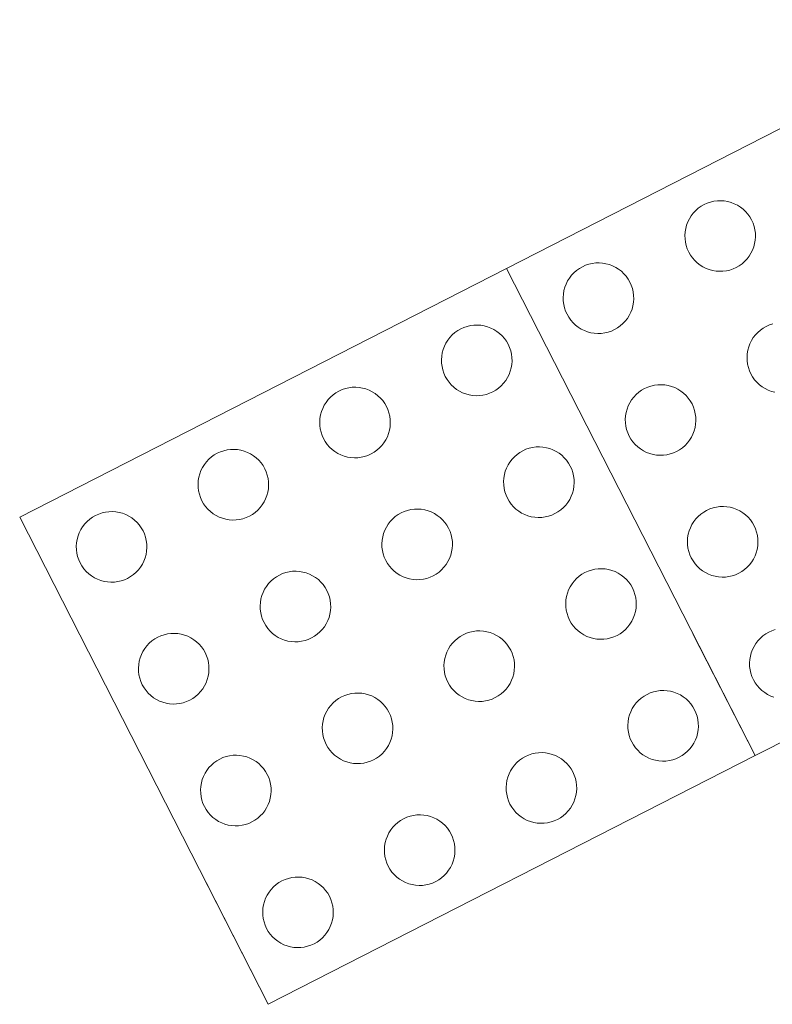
# Model space of a CAD drawing. Header units: metres. Extents: x 538891 to 1080079, y 6588829 to 13178720.
# Tile 623 of 656: x 540253.079 to 540253.561, y 6589314.692 to 6589315.322. Entities that reach past the tile are written whole.
import ezdxf

# ---------------------------------------------------------------- set-up
doc = ezdxf.new("R2010")
doc.units = ezdxf.units.M
doc.header["$LTSCALE"] = 0.4
doc.layers.add('KINO_VÄIKEEHITISED', color=7, linetype='Continuous')

msp = doc.modelspace()

# ---------------------------------------------------------------- linework, layer by layer
at = {"layer": 'KINO_VÄIKEEHITISED', "color": 56, "linetype": 'Continuous', "lineweight": 5, "true_color": 0x808000}
for p, q in [((540253.70221, 6589315.32244), (540253.39047, 6589315.16333)), ((540253.39047, 6589315.16333), (540253.07873, 6589315.00421)), ((540253.54958, 6589314.85158), (540253.39047, 6589315.16333)), ((540253.39047, 6589315.16333), (540253.54958, 6589314.85158)), ((540253.54958, 6589314.85158), (540253.86132, 6589315.0107)), ((540253.07873, 6589315.00421), (540253.23784, 6589314.69247)), ((540253.5098, 6589314.92952), (540253.54958, 6589314.85158)), ((540253.23784, 6589314.69247), (540253.54958, 6589314.85158)), ((540253.19806, 6589314.77041), (540253.23784, 6589314.69247))]:
    msp.add_line(p, q, dxfattribs=at)
at = {"layer": 'KINO_VÄIKEEHITISED', "color": 56, "linetype": 'Continuous', "lineweight": 5, "true_color": 0x808000, "flags": 128}
for points in [[(540253.54739, 6589315.1943), (540253.5483, 6589315.19228), (540253.549, 6589315.19017), (540253.5495, 6589315.18801), (540253.54978, 6589315.18581), (540253.54985, 6589315.1836), (540253.5497, 6589315.18139), (540253.54933, 6589315.1792), (540253.54875, 6589315.17706), (540253.54797, 6589315.17499), (540253.54698, 6589315.173), (540253.54581, 6589315.17112), (540253.54445, 6589315.16936), (540253.54293, 6589315.16775), (540253.54126, 6589315.16629), (540253.53946, 6589315.165), (540253.53753, 6589315.1639), (540253.53551, 6589315.16299), (540253.53341, 6589315.16228), (540253.53125, 6589315.16179), (540253.52905, 6589315.1615), (540253.52683, 6589315.16144), (540253.52462, 6589315.16159), (540253.52243, 6589315.16195), (540253.52029, 6589315.16253), (540253.51822, 6589315.16332), (540253.51623, 6589315.1643), (540253.51435, 6589315.16548), (540253.5126, 6589315.16683), (540253.51098, 6589315.16835), (540253.50953, 6589315.17003), (540253.50824, 6589315.17183), (540253.50714, 6589315.17375), (540253.50623, 6589315.17578), (540253.50552, 6589315.17788), (540253.50502, 6589315.18004), (540253.50474, 6589315.18224), (540253.50467, 6589315.18445), (540253.50482, 6589315.18667), (540253.50519, 6589315.18885), (540253.50577, 6589315.19099), (540253.50655, 6589315.19307), (540253.50754, 6589315.19505), (540253.50871, 6589315.19693), (540253.51007, 6589315.19869), (540253.51159, 6589315.2003), (540253.51326, 6589315.20176), (540253.51507, 6589315.20305), (540253.51699, 6589315.20415), (540253.51901, 6589315.20506), (540253.52111, 6589315.20577), (540253.52327, 6589315.20627), (540253.52547, 6589315.20655), (540253.52769, 6589315.20662), (540253.5299, 6589315.20647), (540253.53209, 6589315.2061), (540253.53423, 6589315.20552), (540253.5363, 6589315.20473), (540253.53829, 6589315.20375), (540253.54017, 6589315.20257), (540253.54192, 6589315.20122), (540253.54354, 6589315.1997), (540253.545, 6589315.19803), (540253.54628, 6589315.19622)], [(540253.46945, 6589315.15452), (540253.47036, 6589315.1525), (540253.47107, 6589315.1504), (540253.47157, 6589315.14824), (540253.47185, 6589315.14604), (540253.47192, 6589315.14382), (540253.47177, 6589315.14161), (540253.4714, 6589315.13942), (540253.47082, 6589315.13728), (540253.47003, 6589315.13521), (540253.46905, 6589315.13322), (540253.46787, 6589315.13134), (540253.46652, 6589315.12959), (540253.465, 6589315.12797), (540253.46333, 6589315.12651), (540253.46152, 6589315.12523), (540253.4596, 6589315.12412), (540253.45757, 6589315.12321), (540253.45547, 6589315.12251), (540253.45331, 6589315.12201), (540253.45111, 6589315.12172), (540253.4489, 6589315.12166), (540253.44668, 6589315.12181), (540253.4445, 6589315.12217), (540253.44236, 6589315.12275), (540253.44028, 6589315.12354), (540253.4383, 6589315.12453), (540253.43642, 6589315.1257), (540253.43466, 6589315.12706), (540253.43305, 6589315.12858), (540253.43159, 6589315.13025), (540253.4303, 6589315.13205), (540253.4292, 6589315.13398), (540253.42829, 6589315.136), (540253.42758, 6589315.1381), (540253.42708, 6589315.14026), (540253.4268, 6589315.14246), (540253.42673, 6589315.14468), (540253.42688, 6589315.14689), (540253.42725, 6589315.14907), (540253.42783, 6589315.15122), (540253.42862, 6589315.15329), (540253.4296, 6589315.15527), (540253.43078, 6589315.15715), (540253.43213, 6589315.15891), (540253.43365, 6589315.16052), (540253.43532, 6589315.16198), (540253.43713, 6589315.16327), (540253.43905, 6589315.16437), (540253.44108, 6589315.16528), (540253.44318, 6589315.16599), (540253.44534, 6589315.16649), (540253.44754, 6589315.16677), (540253.44975, 6589315.16684), (540253.45197, 6589315.16669), (540253.45415, 6589315.16632), (540253.45629, 6589315.16574), (540253.45837, 6589315.16496), (540253.46035, 6589315.16397), (540253.46223, 6589315.16279), (540253.46399, 6589315.16144), (540253.4656, 6589315.15992), (540253.46706, 6589315.15825), (540253.46835, 6589315.15644)], [(540253.39151, 6589315.11474), (540253.39242, 6589315.11272), (540253.39313, 6589315.11062), (540253.39363, 6589315.10846), (540253.39391, 6589315.10626), (540253.39398, 6589315.10404), (540253.39383, 6589315.10183), (540253.39346, 6589315.09964), (540253.39288, 6589315.0975), (540253.3921, 6589315.09543), (540253.39111, 6589315.09344), (540253.38994, 6589315.09156), (540253.38858, 6589315.08981), (540253.38706, 6589315.08819), (540253.38539, 6589315.08673), (540253.38358, 6589315.08545), (540253.38166, 6589315.08434), (540253.37964, 6589315.08343), (540253.37754, 6589315.08273), (540253.37538, 6589315.08223), (540253.37318, 6589315.08195), (540253.37096, 6589315.08188), (540253.36875, 6589315.08203), (540253.36656, 6589315.0824), (540253.36442, 6589315.08298), (540253.36235, 6589315.08376), (540253.36036, 6589315.08475), (540253.35848, 6589315.08592), (540253.35673, 6589315.08728), (540253.35511, 6589315.0888), (540253.35366, 6589315.09047), (540253.35237, 6589315.09227), (540253.35126, 6589315.0942), (540253.35035, 6589315.09622), (540253.34965, 6589315.09832), (540253.34915, 6589315.10048), (540253.34887, 6589315.10268), (540253.3488, 6589315.1049), (540253.34895, 6589315.10711), (540253.34932, 6589315.1093), (540253.3499, 6589315.11144), (540253.35068, 6589315.11351), (540253.35167, 6589315.1155), (540253.35284, 6589315.11738), (540253.3542, 6589315.11913), (540253.35572, 6589315.12075), (540253.35739, 6589315.1222), (540253.35919, 6589315.12349), (540253.36112, 6589315.12459), (540253.36314, 6589315.1255), (540253.36524, 6589315.12621), (540253.3674, 6589315.12671), (540253.3696, 6589315.12699), (540253.37182, 6589315.12706), (540253.37403, 6589315.12691), (540253.37622, 6589315.12654), (540253.37836, 6589315.12596), (540253.38043, 6589315.12518), (540253.38242, 6589315.12419), (540253.3843, 6589315.12302), (540253.38605, 6589315.12166), (540253.38767, 6589315.12014), (540253.38912, 6589315.11847), (540253.39041, 6589315.11666)], [(540253.31358, 6589315.07496), (540253.31449, 6589315.07294), (540253.3152, 6589315.07084), (540253.31569, 6589315.06868), (540253.31598, 6589315.06648), (540253.31605, 6589315.06426), (540253.31589, 6589315.06205), (540253.31553, 6589315.05986), (540253.31495, 6589315.05772), (540253.31416, 6589315.05565), (540253.31318, 6589315.05366), (540253.312, 6589315.05178), (540253.31065, 6589315.05003), (540253.30913, 6589315.04841), (540253.30745, 6589315.04696), (540253.30565, 6589315.04567), (540253.30373, 6589315.04457), (540253.3017, 6589315.04366), (540253.2996, 6589315.04295), (540253.29744, 6589315.04245), (540253.29524, 6589315.04217), (540253.29303, 6589315.0421), (540253.29081, 6589315.04225), (540253.28863, 6589315.04262), (540253.28649, 6589315.0432), (540253.28441, 6589315.04398), (540253.28243, 6589315.04497), (540253.28055, 6589315.04615), (540253.27879, 6589315.0475), (540253.27718, 6589315.04902), (540253.27572, 6589315.05069), (540253.27443, 6589315.0525), (540253.27333, 6589315.05442), (540253.27242, 6589315.05644), (540253.27171, 6589315.05854), (540253.27121, 6589315.0607), (540253.27093, 6589315.0629), (540253.27086, 6589315.06512), (540253.27101, 6589315.06733), (540253.27138, 6589315.06952), (540253.27196, 6589315.07166), (540253.27275, 6589315.07373), (540253.27373, 6589315.07572), (540253.27491, 6589315.0776), (540253.27626, 6589315.07935), (540253.27778, 6589315.08097), (540253.27945, 6589315.08243), (540253.28126, 6589315.08371), (540253.28318, 6589315.08482), (540253.2852, 6589315.08573), (540253.28731, 6589315.08643), (540253.28947, 6589315.08693), (540253.29167, 6589315.08722), (540253.29388, 6589315.08728), (540253.29609, 6589315.08713), (540253.29828, 6589315.08676), (540253.30042, 6589315.08618), (540253.30249, 6589315.0854), (540253.30448, 6589315.08441), (540253.30636, 6589315.08324), (540253.30812, 6589315.08188), (540253.30973, 6589315.08036), (540253.31119, 6589315.07869), (540253.31248, 6589315.07689)], [(540253.50923, 6589315.07658), (540253.51014, 6589315.07456), (540253.51085, 6589315.07246), (540253.51134, 6589315.0703), (540253.51163, 6589315.0681), (540253.51169, 6589315.06588), (540253.51154, 6589315.06367), (540253.51118, 6589315.06149), (540253.5106, 6589315.05935), (540253.50981, 6589315.05727), (540253.50883, 6589315.05529), (540253.50765, 6589315.05341), (540253.50629, 6589315.05165), (540253.50478, 6589315.05004), (540253.5031, 6589315.04858), (540253.5013, 6589315.04729), (540253.49938, 6589315.04619), (540253.49735, 6589315.04528), (540253.49525, 6589315.04457), (540253.49309, 6589315.04407), (540253.49089, 6589315.04379), (540253.48868, 6589315.04372), (540253.48646, 6589315.04387), (540253.48428, 6589315.04424), (540253.48214, 6589315.04482), (540253.48006, 6589315.0456), (540253.47808, 6589315.04659), (540253.4762, 6589315.04777), (540253.47444, 6589315.04912), (540253.47283, 6589315.05064), (540253.47137, 6589315.05231), (540253.47008, 6589315.05412), (540253.46898, 6589315.05604), (540253.46807, 6589315.05806), (540253.46736, 6589315.06016), (540253.46686, 6589315.06232), (540253.46658, 6589315.06452), (540253.46651, 6589315.06674), (540253.46666, 6589315.06895), (540253.46703, 6589315.07114), (540253.46761, 6589315.07328), (540253.4684, 6589315.07535), (540253.46938, 6589315.07734), (540253.47056, 6589315.07922), (540253.47191, 6589315.08097), (540253.47343, 6589315.08259), (540253.4751, 6589315.08405), (540253.47691, 6589315.08533), (540253.47883, 6589315.08644), (540253.48085, 6589315.08735), (540253.48296, 6589315.08805), (540253.48512, 6589315.08855), (540253.48731, 6589315.08884), (540253.48953, 6589315.0889), (540253.49174, 6589315.08875), (540253.49393, 6589315.08839), (540253.49607, 6589315.08781), (540253.49814, 6589315.08702), (540253.50013, 6589315.08603), (540253.50201, 6589315.08486), (540253.50377, 6589315.0835), (540253.50538, 6589315.08198), (540253.50684, 6589315.08031), (540253.50812, 6589315.07851)], [(540253.43129, 6589315.03681), (540253.4322, 6589315.03478), (540253.43291, 6589315.03268), (540253.43341, 6589315.03052), (540253.43369, 6589315.02832), (540253.43376, 6589315.02611), (540253.43361, 6589315.02389), (540253.43324, 6589315.02171), (540253.43266, 6589315.01957), (540253.43188, 6589315.01749), (540253.43089, 6589315.01551), (540253.42971, 6589315.01363), (540253.42836, 6589315.01187), (540253.42684, 6589315.01026), (540253.42517, 6589315.0088), (540253.42336, 6589315.00751), (540253.42144, 6589315.00641), (540253.41942, 6589315.0055), (540253.41732, 6589315.00479), (540253.41516, 6589315.00429), (540253.41296, 6589315.00401), (540253.41074, 6589315.00394), (540253.40853, 6589315.00409), (540253.40634, 6589315.00446), (540253.4042, 6589315.00504), (540253.40213, 6589315.00583), (540253.40014, 6589315.00681), (540253.39826, 6589315.00799), (540253.39651, 6589315.00934), (540253.39489, 6589315.01086), (540253.39343, 6589315.01253), (540253.39215, 6589315.01434), (540253.39104, 6589315.01626), (540253.39013, 6589315.01828), (540253.38943, 6589315.02039), (540253.38893, 6589315.02255), (540253.38864, 6589315.02475), (540253.38858, 6589315.02696), (540253.38873, 6589315.02917), (540253.38909, 6589315.03136), (540253.38967, 6589315.0335), (540253.39046, 6589315.03557), (540253.39145, 6589315.03756), (540253.39262, 6589315.03944), (540253.39398, 6589315.0412), (540253.3955, 6589315.04281), (540253.39717, 6589315.04427), (540253.39897, 6589315.04556), (540253.4009, 6589315.04666), (540253.40292, 6589315.04757), (540253.40502, 6589315.04828), (540253.40718, 6589315.04877), (540253.40938, 6589315.04906), (540253.4116, 6589315.04912), (540253.41381, 6589315.04897), (540253.41599, 6589315.04861), (540253.41814, 6589315.04803), (540253.42021, 6589315.04724), (540253.42219, 6589315.04626), (540253.42407, 6589315.04508), (540253.42583, 6589315.04373), (540253.42744, 6589315.04221), (540253.4289, 6589315.04053), (540253.43019, 6589315.03873)], [(540253.23564, 6589315.03518), (540253.23655, 6589315.03316), (540253.23726, 6589315.03106), (540253.23776, 6589315.0289), (540253.23804, 6589315.0267), (540253.23811, 6589315.02448), (540253.23796, 6589315.02227), (540253.23759, 6589315.02009), (540253.23701, 6589315.01795), (540253.23623, 6589315.01587), (540253.23524, 6589315.01389), (540253.23406, 6589315.01201), (540253.23271, 6589315.01025), (540253.23119, 6589315.00864), (540253.22952, 6589315.00718), (540253.22771, 6589315.00589), (540253.22579, 6589315.00479), (540253.22377, 6589315.00388), (540253.22167, 6589315.00317), (540253.21951, 6589315.00267), (540253.21731, 6589315.00239), (540253.21509, 6589315.00232), (540253.21288, 6589315.00247), (540253.21069, 6589315.00284), (540253.20855, 6589315.00342), (540253.20648, 6589315.00421), (540253.20449, 6589315.00519), (540253.20261, 6589315.00637), (540253.20086, 6589315.00772), (540253.19924, 6589315.00924), (540253.19778, 6589315.01091), (540253.1965, 6589315.01272), (540253.19539, 6589315.01464), (540253.19448, 6589315.01666), (540253.19378, 6589315.01876), (540253.19328, 6589315.02093), (540253.19299, 6589315.02312), (540253.19293, 6589315.02534), (540253.19308, 6589315.02755), (540253.19345, 6589315.02974), (540253.19402, 6589315.03188), (540253.19481, 6589315.03395), (540253.1958, 6589315.03594), (540253.19697, 6589315.03782), (540253.19833, 6589315.03957), (540253.19985, 6589315.04119), (540253.20152, 6589315.04265), (540253.20332, 6589315.04393), (540253.20525, 6589315.04504), (540253.20727, 6589315.04595), (540253.20937, 6589315.04666), (540253.21153, 6589315.04715), (540253.21373, 6589315.04744), (540253.21595, 6589315.0475), (540253.21816, 6589315.04735), (540253.22035, 6589315.04699), (540253.22249, 6589315.04641), (540253.22456, 6589315.04562), (540253.22655, 6589315.04463), (540253.22843, 6589315.04346), (540253.23018, 6589315.0421), (540253.2318, 6589315.04058), (540253.23325, 6589315.03891), (540253.23454, 6589315.03711)], [(540253.54901, 6589314.99865), (540253.54992, 6589314.99663), (540253.55062, 6589314.99453), (540253.55112, 6589314.99236), (540253.55141, 6589314.99017), (540253.55147, 6589314.98795), (540253.55132, 6589314.98574), (540253.55096, 6589314.98355), (540253.55038, 6589314.98141), (540253.54959, 6589314.97934), (540253.5486, 6589314.97735), (540253.54743, 6589314.97547), (540253.54607, 6589314.97371), (540253.54455, 6589314.9721), (540253.54288, 6589314.97064), (540253.54108, 6589314.96936), (540253.53915, 6589314.96825), (540253.53713, 6589314.96734), (540253.53503, 6589314.96663), (540253.53287, 6589314.96614), (540253.53067, 6589314.96585), (540253.52845, 6589314.96579), (540253.52624, 6589314.96594), (540253.52405, 6589314.9663), (540253.52191, 6589314.96688), (540253.51984, 6589314.96767), (540253.51786, 6589314.96866), (540253.51598, 6589314.96983), (540253.51422, 6589314.97119), (540253.51261, 6589314.97271), (540253.51115, 6589314.97438), (540253.50986, 6589314.97618), (540253.50876, 6589314.9781), (540253.50785, 6589314.98013), (540253.50714, 6589314.98223), (540253.50664, 6589314.98439), (540253.50636, 6589314.98659), (540253.50629, 6589314.9888), (540253.50644, 6589314.99102), (540253.50681, 6589314.9932), (540253.50739, 6589314.99534), (540253.50817, 6589314.99742), (540253.50916, 6589314.9994), (540253.51034, 6589315.00128), (540253.51169, 6589315.00304), (540253.51321, 6589315.00465), (540253.51488, 6589315.00611), (540253.51669, 6589315.0074), (540253.51861, 6589315.0085), (540253.52063, 6589315.00941), (540253.52273, 6589315.01012), (540253.52489, 6589315.01062), (540253.52709, 6589315.0109), (540253.52931, 6589315.01097), (540253.53152, 6589315.01082), (540253.53371, 6589315.01045), (540253.53585, 6589315.00987), (540253.53792, 6589315.00908), (540253.53991, 6589315.0081), (540253.54179, 6589315.00692), (540253.54354, 6589315.00557), (540253.54516, 6589315.00405), (540253.54662, 6589315.00238), (540253.5479, 6589315.00057)], [(540253.15771, 6589314.99541), (540253.15862, 6589314.99338), (540253.15933, 6589314.99128), (540253.15982, 6589314.98912), (540253.16011, 6589314.98692), (540253.16017, 6589314.98471), (540253.16002, 6589314.98249), (540253.15966, 6589314.98031), (540253.15908, 6589314.97817), (540253.15829, 6589314.97609), (540253.15731, 6589314.97411), (540253.15613, 6589314.97223), (540253.15477, 6589314.97047), (540253.15325, 6589314.96886), (540253.15158, 6589314.9674), (540253.14978, 6589314.96611), (540253.14786, 6589314.96501), (540253.14583, 6589314.9641), (540253.14373, 6589314.96339), (540253.14157, 6589314.96289), (540253.13937, 6589314.96261), (540253.13716, 6589314.96254), (540253.13494, 6589314.96269), (540253.13276, 6589314.96306), (540253.13062, 6589314.96364), (540253.12854, 6589314.96443), (540253.12656, 6589314.96541), (540253.12468, 6589314.96659), (540253.12292, 6589314.96794), (540253.12131, 6589314.96946), (540253.11985, 6589314.97113), (540253.11856, 6589314.97294), (540253.11746, 6589314.97486), (540253.11655, 6589314.97688), (540253.11584, 6589314.97899), (540253.11534, 6589314.98115), (540253.11506, 6589314.98335), (540253.11499, 6589314.98556), (540253.11514, 6589314.98777), (540253.11551, 6589314.98996), (540253.11609, 6589314.9921), (540253.11688, 6589314.99417), (540253.11786, 6589314.99616), (540253.11904, 6589314.99804), (540253.12039, 6589314.9998), (540253.12191, 6589315.00141), (540253.12358, 6589315.00287), (540253.12539, 6589315.00416), (540253.12731, 6589315.00526), (540253.12933, 6589315.00617), (540253.13144, 6589315.00688), (540253.1336, 6589315.00737), (540253.13579, 6589315.00766), (540253.13801, 6589315.00773), (540253.14022, 6589315.00757), (540253.14241, 6589315.00721), (540253.14455, 6589315.00663), (540253.14662, 6589315.00584), (540253.14861, 6589315.00486), (540253.15049, 6589315.00368), (540253.15225, 6589315.00233), (540253.15386, 6589315.00081), (540253.15532, 6589314.99914), (540253.1566, 6589314.99733)], [(540253.35336, 6589314.99703), (540253.35427, 6589314.99501), (540253.35497, 6589314.9929), (540253.35547, 6589314.99074), (540253.35576, 6589314.98854), (540253.35582, 6589314.98633), (540253.35567, 6589314.98412), (540253.35531, 6589314.98193), (540253.35473, 6589314.97979), (540253.35394, 6589314.97772), (540253.35295, 6589314.97573), (540253.35178, 6589314.97385), (540253.35042, 6589314.97209), (540253.3489, 6589314.97048), (540253.34723, 6589314.96902), (540253.34543, 6589314.96773), (540253.3435, 6589314.96663), (540253.34148, 6589314.96572), (540253.33938, 6589314.96501), (540253.33722, 6589314.96452), (540253.33502, 6589314.96423), (540253.3328, 6589314.96416), (540253.33059, 6589314.96432), (540253.32841, 6589314.96468), (540253.32627, 6589314.96526), (540253.32419, 6589314.96605), (540253.32221, 6589314.96703), (540253.32033, 6589314.96821), (540253.31857, 6589314.96956), (540253.31696, 6589314.97108), (540253.3155, 6589314.97275), (540253.31421, 6589314.97456), (540253.31311, 6589314.97648), (540253.3122, 6589314.97851), (540253.31149, 6589314.98061), (540253.31099, 6589314.98277), (540253.31071, 6589314.98497), (540253.31064, 6589314.98718), (540253.31079, 6589314.9894), (540253.31116, 6589314.99158), (540253.31174, 6589314.99372), (540253.31253, 6589314.9958), (540253.31351, 6589314.99778), (540253.31469, 6589314.99966), (540253.31604, 6589315.00142), (540253.31756, 6589315.00303), (540253.31923, 6589315.00449), (540253.32104, 6589315.00578), (540253.32296, 6589315.00688), (540253.32498, 6589315.00779), (540253.32708, 6589315.0085), (540253.32924, 6589315.009), (540253.33144, 6589315.00928), (540253.33366, 6589315.00935), (540253.33587, 6589315.0092), (540253.33806, 6589315.00883), (540253.3402, 6589315.00825), (540253.34227, 6589315.00746), (540253.34426, 6589315.00648), (540253.34614, 6589315.0053), (540253.34789, 6589315.00395), (540253.34951, 6589315.00243), (540253.35097, 6589315.00076), (540253.35225, 6589314.99895)], [(540253.27542, 6589314.95725), (540253.27633, 6589314.95523), (540253.27704, 6589314.95313), (540253.27754, 6589314.95096), (540253.27782, 6589314.94877), (540253.27789, 6589314.94655), (540253.27774, 6589314.94434), (540253.27737, 6589314.94215), (540253.27679, 6589314.94001), (540253.276, 6589314.93794), (540253.27502, 6589314.93595), (540253.27384, 6589314.93407), (540253.27249, 6589314.93231), (540253.27097, 6589314.9307), (540253.2693, 6589314.92924), (540253.26749, 6589314.92796), (540253.26557, 6589314.92685), (540253.26355, 6589314.92594), (540253.26145, 6589314.92523), (540253.25928, 6589314.92474), (540253.25709, 6589314.92445), (540253.25487, 6589314.92439), (540253.25266, 6589314.92454), (540253.25047, 6589314.9249), (540253.24833, 6589314.92548), (540253.24626, 6589314.92627), (540253.24427, 6589314.92726), (540253.24239, 6589314.92843), (540253.24063, 6589314.92979), (540253.23902, 6589314.93131), (540253.23756, 6589314.93298), (540253.23628, 6589314.93478), (540253.23517, 6589314.93671), (540253.23426, 6589314.93873), (540253.23355, 6589314.94083), (540253.23306, 6589314.94299), (540253.23277, 6589314.94519), (540253.23271, 6589314.94741), (540253.23286, 6589314.94962), (540253.23322, 6589314.9518), (540253.2338, 6589314.95394), (540253.23459, 6589314.95602), (540253.23558, 6589314.958), (540253.23675, 6589314.95988), (540253.23811, 6589314.96164), (540253.23963, 6589314.96325), (540253.2413, 6589314.96471), (540253.2431, 6589314.966), (540253.24503, 6589314.9671), (540253.24705, 6589314.96801), (540253.24915, 6589314.96872), (540253.25131, 6589314.96922), (540253.25351, 6589314.9695), (540253.25573, 6589314.96957), (540253.25794, 6589314.96942), (540253.26012, 6589314.96905), (540253.26226, 6589314.96847), (540253.26434, 6589314.96768), (540253.26632, 6589314.9667), (540253.2682, 6589314.96552), (540253.26996, 6589314.96417), (540253.27157, 6589314.96265), (540253.27303, 6589314.96098), (540253.27432, 6589314.95917)], [(540253.47107, 6589314.95887), (540253.47198, 6589314.95685), (540253.47269, 6589314.95475), (540253.47319, 6589314.95259), (540253.47347, 6589314.95039), (540253.47354, 6589314.94817), (540253.47339, 6589314.94596), (540253.47302, 6589314.94377), (540253.47244, 6589314.94163), (540253.47165, 6589314.93956), (540253.47067, 6589314.93757), (540253.46949, 6589314.93569), (540253.46814, 6589314.93394), (540253.46662, 6589314.93232), (540253.46495, 6589314.93086), (540253.46314, 6589314.92958), (540253.46122, 6589314.92847), (540253.4592, 6589314.92756), (540253.45709, 6589314.92686), (540253.45493, 6589314.92636), (540253.45273, 6589314.92607), (540253.45052, 6589314.92601), (540253.44831, 6589314.92616), (540253.44612, 6589314.92653), (540253.44398, 6589314.9271), (540253.44191, 6589314.92789), (540253.43992, 6589314.92888), (540253.43804, 6589314.93005), (540253.43628, 6589314.93141), (540253.43467, 6589314.93293), (540253.43321, 6589314.9346), (540253.43192, 6589314.9364), (540253.43082, 6589314.93833), (540253.42991, 6589314.94035), (540253.4292, 6589314.94245), (540253.42871, 6589314.94461), (540253.42842, 6589314.94681), (540253.42836, 6589314.94903), (540253.42851, 6589314.95124), (540253.42887, 6589314.95343), (540253.42945, 6589314.95557), (540253.43024, 6589314.95764), (540253.43122, 6589314.95963), (540253.4324, 6589314.96151), (540253.43375, 6589314.96326), (540253.43527, 6589314.96488), (540253.43695, 6589314.96633), (540253.43875, 6589314.96762), (540253.44067, 6589314.96872), (540253.4427, 6589314.96963), (540253.4448, 6589314.97034), (540253.44696, 6589314.97084), (540253.44916, 6589314.97112), (540253.45137, 6589314.97119), (540253.45359, 6589314.97104), (540253.45577, 6589314.97067), (540253.45791, 6589314.97009), (540253.45999, 6589314.96931), (540253.46197, 6589314.96832), (540253.46385, 6589314.96714), (540253.46561, 6589314.96579), (540253.46722, 6589314.96427), (540253.46868, 6589314.9626), (540253.46997, 6589314.96079)], [(540253.19749, 6589314.91747), (540253.1984, 6589314.91545), (540253.1991, 6589314.91335), (540253.1996, 6589314.91119), (540253.19989, 6589314.90899), (540253.19995, 6589314.90677), (540253.1998, 6589314.90456), (540253.19944, 6589314.90237), (540253.19886, 6589314.90023), (540253.19807, 6589314.89816), (540253.19708, 6589314.89617), (540253.19591, 6589314.89429), (540253.19455, 6589314.89254), (540253.19303, 6589314.89092), (540253.19136, 6589314.88946), (540253.18956, 6589314.88818), (540253.18763, 6589314.88707), (540253.18561, 6589314.88616), (540253.18351, 6589314.88546), (540253.18135, 6589314.88496), (540253.17915, 6589314.88467), (540253.17693, 6589314.88461), (540253.17472, 6589314.88476), (540253.17253, 6589314.88513), (540253.17039, 6589314.8857), (540253.16832, 6589314.88649), (540253.16633, 6589314.88748), (540253.16446, 6589314.88865), (540253.1627, 6589314.89001), (540253.16108, 6589314.89153), (540253.15963, 6589314.8932), (540253.15834, 6589314.895), (540253.15724, 6589314.89693), (540253.15633, 6589314.89895), (540253.15562, 6589314.90105), (540253.15512, 6589314.90321), (540253.15484, 6589314.90541), (540253.15477, 6589314.90763), (540253.15492, 6589314.90984), (540253.15529, 6589314.91203), (540253.15587, 6589314.91417), (540253.15665, 6589314.91624), (540253.15764, 6589314.91823), (540253.15882, 6589314.92011), (540253.16017, 6589314.92186), (540253.16169, 6589314.92348), (540253.16336, 6589314.92493), (540253.16517, 6589314.92622), (540253.16709, 6589314.92732), (540253.16911, 6589314.92823), (540253.17121, 6589314.92894), (540253.17337, 6589314.92944), (540253.17557, 6589314.92972), (540253.17779, 6589314.92979), (540253.18, 6589314.92964), (540253.18219, 6589314.92927), (540253.18433, 6589314.92869), (540253.1864, 6589314.92791), (540253.18839, 6589314.92692), (540253.19027, 6589314.92574), (540253.19202, 6589314.92439), (540253.19364, 6589314.92287), (540253.1951, 6589314.9212), (540253.19638, 6589314.91939)], [(540253.39314, 6589314.91909), (540253.39405, 6589314.91707), (540253.39475, 6589314.91497), (540253.39525, 6589314.91281), (540253.39554, 6589314.91061), (540253.3956, 6589314.90839), (540253.39545, 6589314.90618), (540253.39508, 6589314.90399), (540253.3945, 6589314.90185), (540253.39372, 6589314.89978), (540253.39273, 6589314.89779), (540253.39156, 6589314.89591), (540253.3902, 6589314.89416), (540253.38868, 6589314.89254), (540253.38701, 6589314.89109), (540253.38521, 6589314.8898), (540253.38328, 6589314.88869), (540253.38126, 6589314.88779), (540253.37916, 6589314.88708), (540253.377, 6589314.88658), (540253.3748, 6589314.8863), (540253.37258, 6589314.88623), (540253.37037, 6589314.88638), (540253.36818, 6589314.88675), (540253.36604, 6589314.88733), (540253.36397, 6589314.88811), (540253.36198, 6589314.8891), (540253.3601, 6589314.89027), (540253.35835, 6589314.89163), (540253.35673, 6589314.89315), (540253.35528, 6589314.89482), (540253.35399, 6589314.89663), (540253.35289, 6589314.89855), (540253.35198, 6589314.90057), (540253.35127, 6589314.90267), (540253.35077, 6589314.90483), (540253.35049, 6589314.90703), (540253.35042, 6589314.90925), (540253.35057, 6589314.91146), (540253.35094, 6589314.91365), (540253.35152, 6589314.91579), (540253.3523, 6589314.91786), (540253.35329, 6589314.91985), (540253.35446, 6589314.92173), (540253.35582, 6589314.92348), (540253.35734, 6589314.9251), (540253.35901, 6589314.92655), (540253.36082, 6589314.92784), (540253.36274, 6589314.92895), (540253.36476, 6589314.92986), (540253.36686, 6589314.93056), (540253.36902, 6589314.93106), (540253.37122, 6589314.93134), (540253.37344, 6589314.93141), (540253.37565, 6589314.93126), (540253.37784, 6589314.93089), (540253.37998, 6589314.93031), (540253.38205, 6589314.92953), (540253.38404, 6589314.92854), (540253.38592, 6589314.92737), (540253.38767, 6589314.92601), (540253.38929, 6589314.92449), (540253.39075, 6589314.92282), (540253.39203, 6589314.92102)], [(540253.3152, 6589314.87931), (540253.31611, 6589314.87729), (540253.31682, 6589314.87519), (540253.31732, 6589314.87303), (540253.3176, 6589314.87083), (540253.31767, 6589314.86861), (540253.31752, 6589314.8664), (540253.31715, 6589314.86421), (540253.31657, 6589314.86207), (540253.31578, 6589314.86), (540253.3148, 6589314.85802), (540253.31362, 6589314.85614), (540253.31227, 6589314.85438), (540253.31075, 6589314.85276), (540253.30908, 6589314.85131), (540253.30727, 6589314.85002), (540253.30535, 6589314.84892), (540253.30333, 6589314.84801), (540253.30122, 6589314.8473), (540253.29906, 6589314.8468), (540253.29686, 6589314.84652), (540253.29465, 6589314.84645), (540253.29244, 6589314.8466), (540253.29025, 6589314.84697), (540253.28811, 6589314.84755), (540253.28603, 6589314.84833), (540253.28405, 6589314.84932), (540253.28217, 6589314.8505), (540253.28041, 6589314.85185), (540253.2788, 6589314.85337), (540253.27734, 6589314.85504), (540253.27605, 6589314.85685), (540253.27495, 6589314.85877), (540253.27404, 6589314.86079), (540253.27333, 6589314.86289), (540253.27284, 6589314.86505), (540253.27255, 6589314.86725), (540253.27248, 6589314.86947), (540253.27264, 6589314.87168), (540253.273, 6589314.87387), (540253.27358, 6589314.87601), (540253.27437, 6589314.87808), (540253.27535, 6589314.88007), (540253.27653, 6589314.88195), (540253.27788, 6589314.8837), (540253.2794, 6589314.88532), (540253.28107, 6589314.88678), (540253.28288, 6589314.88806), (540253.2848, 6589314.88917), (540253.28683, 6589314.89008), (540253.28893, 6589314.89078), (540253.29109, 6589314.89128), (540253.29329, 6589314.89157), (540253.2955, 6589314.89163), (540253.29772, 6589314.89148), (540253.2999, 6589314.89112), (540253.30204, 6589314.89054), (540253.30412, 6589314.88975), (540253.3061, 6589314.88876), (540253.30798, 6589314.88759), (540253.30974, 6589314.88623), (540253.31135, 6589314.88471), (540253.31281, 6589314.88304), (540253.3141, 6589314.88124)], [(540253.51085, 6589314.88093), (540253.51176, 6589314.87891), (540253.51247, 6589314.87681), (540253.51297, 6589314.87465), (540253.51325, 6589314.87245), (540253.51332, 6589314.87024), (540253.51316, 6589314.86802), (540253.5128, 6589314.86584), (540253.51222, 6589314.8637), (540253.51143, 6589314.86162), (540253.51045, 6589314.85964), (540253.50927, 6589314.85776), (540253.50792, 6589314.856), (540253.5064, 6589314.85439), (540253.50473, 6589314.85293), (540253.50292, 6589314.85164), (540253.501, 6589314.85054), (540253.49897, 6589314.84963), (540253.49687, 6589314.84892), (540253.49471, 6589314.84842), (540253.49251, 6589314.84814), (540253.4903, 6589314.84807), (540253.48808, 6589314.84822), (540253.4859, 6589314.84859), (540253.48376, 6589314.84917), (540253.48168, 6589314.84996), (540253.4797, 6589314.85094), (540253.47782, 6589314.85212), (540253.47606, 6589314.85347), (540253.47445, 6589314.85499), (540253.47299, 6589314.85666), (540253.4717, 6589314.85847), (540253.4706, 6589314.86039), (540253.46969, 6589314.86241), (540253.46898, 6589314.86451), (540253.46848, 6589314.86668), (540253.4682, 6589314.86887), (540253.46813, 6589314.87109), (540253.46828, 6589314.8733), (540253.46865, 6589314.87549), (540253.46923, 6589314.87763), (540253.47002, 6589314.8797), (540253.471, 6589314.88169), (540253.47218, 6589314.88357), (540253.47353, 6589314.88533), (540253.47505, 6589314.88694), (540253.47672, 6589314.8884), (540253.47853, 6589314.88968), (540253.48045, 6589314.89079), (540253.48247, 6589314.8917), (540253.48458, 6589314.89241), (540253.48674, 6589314.8929), (540253.48894, 6589314.89319), (540253.49115, 6589314.89325), (540253.49336, 6589314.8931), (540253.49555, 6589314.89274), (540253.49769, 6589314.89216), (540253.49977, 6589314.89137), (540253.50175, 6589314.89038), (540253.50363, 6589314.88921), (540253.50539, 6589314.88785), (540253.507, 6589314.88633), (540253.50846, 6589314.88466), (540253.50975, 6589314.88286)], [(540253.43291, 6589314.84116), (540253.43382, 6589314.83913), (540253.43453, 6589314.83703), (540253.43503, 6589314.83487), (540253.43531, 6589314.83267), (540253.43538, 6589314.83046), (540253.43523, 6589314.82824), (540253.43486, 6589314.82606), (540253.43428, 6589314.82392), (540253.4335, 6589314.82184), (540253.43251, 6589314.81986), (540253.43134, 6589314.81798), (540253.42998, 6589314.81622), (540253.42846, 6589314.81461), (540253.42679, 6589314.81315), (540253.42498, 6589314.81186), (540253.42306, 6589314.81076), (540253.42104, 6589314.80985), (540253.41894, 6589314.80914), (540253.41678, 6589314.80864), (540253.41458, 6589314.80836), (540253.41236, 6589314.80829), (540253.41015, 6589314.80844), (540253.40796, 6589314.80881), (540253.40582, 6589314.80939), (540253.40375, 6589314.81018), (540253.40176, 6589314.81116), (540253.39988, 6589314.81234), (540253.39813, 6589314.81369), (540253.39651, 6589314.81521), (540253.39505, 6589314.81688), (540253.39377, 6589314.81869), (540253.39266, 6589314.82061), (540253.39175, 6589314.82263), (540253.39105, 6589314.82474), (540253.39055, 6589314.8269), (540253.39027, 6589314.8291), (540253.3902, 6589314.83131), (540253.39035, 6589314.83352), (540253.39072, 6589314.83571), (540253.3913, 6589314.83785), (540253.39208, 6589314.83993), (540253.39307, 6589314.84191), (540253.39424, 6589314.84379), (540253.3956, 6589314.84555), (540253.39712, 6589314.84716), (540253.39879, 6589314.84862), (540253.40059, 6589314.84991), (540253.40252, 6589314.85101), (540253.40454, 6589314.85192), (540253.40664, 6589314.85263), (540253.4088, 6589314.85313), (540253.411, 6589314.85341), (540253.41322, 6589314.85348), (540253.41543, 6589314.85332), (540253.41762, 6589314.85296), (540253.41976, 6589314.85238), (540253.42183, 6589314.85159), (540253.42382, 6589314.85061), (540253.4257, 6589314.84943), (540253.42745, 6589314.84808), (540253.42907, 6589314.84656), (540253.43052, 6589314.84489), (540253.43181, 6589314.84308)], [(540253.23727, 6589314.83954), (540253.23818, 6589314.83751), (540253.23888, 6589314.83541), (540253.23938, 6589314.83325), (540253.23966, 6589314.83105), (540253.23973, 6589314.82884), (540253.23958, 6589314.82662), (540253.23921, 6589314.82444), (540253.23863, 6589314.8223), (540253.23785, 6589314.82022), (540253.23686, 6589314.81824), (540253.23569, 6589314.81636), (540253.23433, 6589314.8146), (540253.23281, 6589314.81299), (540253.23114, 6589314.81153), (540253.22934, 6589314.81024), (540253.22741, 6589314.80914), (540253.22539, 6589314.80823), (540253.22329, 6589314.80752), (540253.22113, 6589314.80702), (540253.21893, 6589314.80674), (540253.21671, 6589314.80667), (540253.2145, 6589314.80682), (540253.21231, 6589314.80719), (540253.21017, 6589314.80777), (540253.2081, 6589314.80856), (540253.20611, 6589314.80954), (540253.20423, 6589314.81072), (540253.20248, 6589314.81207), (540253.20086, 6589314.81359), (540253.19941, 6589314.81526), (540253.19812, 6589314.81707), (540253.19701, 6589314.81899), (540253.1961, 6589314.82101), (540253.1954, 6589314.82312), (540253.1949, 6589314.82528), (540253.19462, 6589314.82747), (540253.19455, 6589314.82969), (540253.1947, 6589314.8319), (540253.19507, 6589314.83409), (540253.19565, 6589314.83623), (540253.19643, 6589314.8383), (540253.19742, 6589314.84029), (540253.19859, 6589314.84217), (540253.19995, 6589314.84393), (540253.20147, 6589314.84554), (540253.20314, 6589314.847), (540253.20494, 6589314.84828), (540253.20687, 6589314.84939), (540253.20889, 6589314.8503), (540253.21099, 6589314.85101), (540253.21315, 6589314.8515), (540253.21535, 6589314.85179), (540253.21757, 6589314.85185), (540253.21978, 6589314.8517), (540253.22197, 6589314.85134), (540253.22411, 6589314.85076), (540253.22618, 6589314.84997), (540253.22817, 6589314.84899), (540253.23005, 6589314.84781), (540253.2318, 6589314.84645), (540253.23342, 6589314.84494), (540253.23487, 6589314.84326), (540253.23616, 6589314.84146)], [(540253.35498, 6589314.80138), (540253.35589, 6589314.79936), (540253.3566, 6589314.79725), (540253.35709, 6589314.79509), (540253.35738, 6589314.79289), (540253.35744, 6589314.79068), (540253.35729, 6589314.78847), (540253.35693, 6589314.78628), (540253.35635, 6589314.78414), (540253.35556, 6589314.78207), (540253.35458, 6589314.78008), (540253.3534, 6589314.7782), (540253.35205, 6589314.77644), (540253.35053, 6589314.77483), (540253.34885, 6589314.77337), (540253.34705, 6589314.77208), (540253.34513, 6589314.77098), (540253.3431, 6589314.77007), (540253.341, 6589314.76936), (540253.33884, 6589314.76887), (540253.33664, 6589314.76858), (540253.33443, 6589314.76852), (540253.33221, 6589314.76867), (540253.33003, 6589314.76903), (540253.32789, 6589314.76961), (540253.32581, 6589314.7704), (540253.32383, 6589314.77138), (540253.32195, 6589314.77256), (540253.32019, 6589314.77391), (540253.31858, 6589314.77543), (540253.31712, 6589314.77711), (540253.31583, 6589314.77891), (540253.31473, 6589314.78083), (540253.31382, 6589314.78286), (540253.31311, 6589314.78496), (540253.31261, 6589314.78712), (540253.31233, 6589314.78932), (540253.31226, 6589314.79153), (540253.31241, 6589314.79375), (540253.31278, 6589314.79593), (540253.31336, 6589314.79807), (540253.31415, 6589314.80015), (540253.31513, 6589314.80213), (540253.31631, 6589314.80401), (540253.31766, 6589314.80577), (540253.31918, 6589314.80738), (540253.32085, 6589314.80884), (540253.32266, 6589314.81013), (540253.32458, 6589314.81123), (540253.3266, 6589314.81214), (540253.32871, 6589314.81285), (540253.33087, 6589314.81335), (540253.33307, 6589314.81363), (540253.33528, 6589314.8137), (540253.33749, 6589314.81355), (540253.33968, 6589314.81318), (540253.34182, 6589314.8126), (540253.34389, 6589314.81181), (540253.34588, 6589314.81083), (540253.34776, 6589314.80965), (540253.34952, 6589314.8083), (540253.35113, 6589314.80678), (540253.35259, 6589314.80511), (540253.35388, 6589314.8033)], [(540253.27704, 6589314.7616), (540253.27795, 6589314.75958), (540253.27866, 6589314.75748), (540253.27916, 6589314.75532), (540253.27944, 6589314.75312), (540253.27951, 6589314.7509), (540253.27936, 6589314.74869), (540253.27899, 6589314.7465), (540253.27841, 6589314.74436), (540253.27763, 6589314.74229), (540253.27664, 6589314.7403), (540253.27546, 6589314.73842), (540253.27411, 6589314.73667), (540253.27259, 6589314.73505), (540253.27092, 6589314.73359), (540253.26911, 6589314.73231), (540253.26719, 6589314.7312), (540253.26517, 6589314.73029), (540253.26307, 6589314.72959), (540253.26091, 6589314.72909), (540253.25871, 6589314.7288), (540253.25649, 6589314.72874), (540253.25428, 6589314.72889), (540253.25209, 6589314.72925), (540253.24995, 6589314.72983), (540253.24788, 6589314.73062), (540253.24589, 6589314.73161), (540253.24401, 6589314.73278), (540253.24226, 6589314.73414), (540253.24064, 6589314.73566), (540253.23918, 6589314.73733), (540253.2379, 6589314.73913), (540253.23679, 6589314.74106), (540253.23588, 6589314.74308), (540253.23518, 6589314.74518), (540253.23468, 6589314.74734), (540253.23439, 6589314.74954), (540253.23433, 6589314.75176), (540253.23448, 6589314.75397), (540253.23485, 6589314.75615), (540253.23542, 6589314.7583), (540253.23621, 6589314.76037), (540253.2372, 6589314.76235), (540253.23837, 6589314.76423), (540253.23973, 6589314.76599), (540253.24125, 6589314.7676), (540253.24292, 6589314.76906), (540253.24472, 6589314.77035), (540253.24665, 6589314.77145), (540253.24867, 6589314.77236), (540253.25077, 6589314.77307), (540253.25293, 6589314.77357), (540253.25513, 6589314.77385), (540253.25735, 6589314.77392), (540253.25956, 6589314.77377), (540253.26175, 6589314.7734), (540253.26389, 6589314.77282), (540253.26596, 6589314.77204), (540253.26795, 6589314.77105), (540253.26983, 6589314.76987), (540253.27158, 6589314.76852), (540253.2732, 6589314.767), (540253.27465, 6589314.76533), (540253.27594, 6589314.76352)]]:
    msp.add_lwpolyline(points, close=True, dxfattribs=at)
for points in [[(540253.56221, 6589315.08402), (540253.56007, 6589315.0846), (540253.558, 6589315.08538), (540253.55601, 6589315.08637), (540253.55413, 6589315.08754), (540253.55238, 6589315.0889), (540253.55076, 6589315.09042), (540253.5493, 6589315.09209), (540253.54802, 6589315.0939), (540253.54691, 6589315.09582), (540253.546, 6589315.09784), (540253.5453, 6589315.09994), (540253.5448, 6589315.1021), (540253.54451, 6589315.1043), (540253.54445, 6589315.10652), (540253.5446, 6589315.10873), (540253.54497, 6589315.11092), (540253.54554, 6589315.11306), (540253.54633, 6589315.11513), (540253.54732, 6589315.11712), (540253.54849, 6589315.119), (540253.54985, 6589315.12075), (540253.55137, 6589315.12237), (540253.55304, 6589315.12383), (540253.55484, 6589315.12511), (540253.55677, 6589315.12622), (540253.55879, 6589315.12713), (540253.56089, 6589315.12783)], [(540253.56169, 6589314.88895), (540253.55962, 6589314.88973), (540253.55763, 6589314.89072), (540253.55575, 6589314.8919), (540253.554, 6589314.89325), (540253.55238, 6589314.89477), (540253.55093, 6589314.89644), (540253.54964, 6589314.89825), (540253.54853, 6589314.90017), (540253.54763, 6589314.90219), (540253.54692, 6589314.90429), (540253.54642, 6589314.90645), (540253.54614, 6589314.90865), (540253.54607, 6589314.91087), (540253.54622, 6589314.91308), (540253.54659, 6589314.91527), (540253.54717, 6589314.91741), (540253.54795, 6589314.91948), (540253.54894, 6589314.92147), (540253.55011, 6589314.92335), (540253.55147, 6589314.9251), (540253.55299, 6589314.92672), (540253.55466, 6589314.92818), (540253.55647, 6589314.92946), (540253.55839, 6589314.93057), (540253.56041, 6589314.93148), (540253.56251, 6589314.93218)]]:
    msp.add_lwpolyline(points, dxfattribs=at)

doc.saveas('drawing.dxf')
